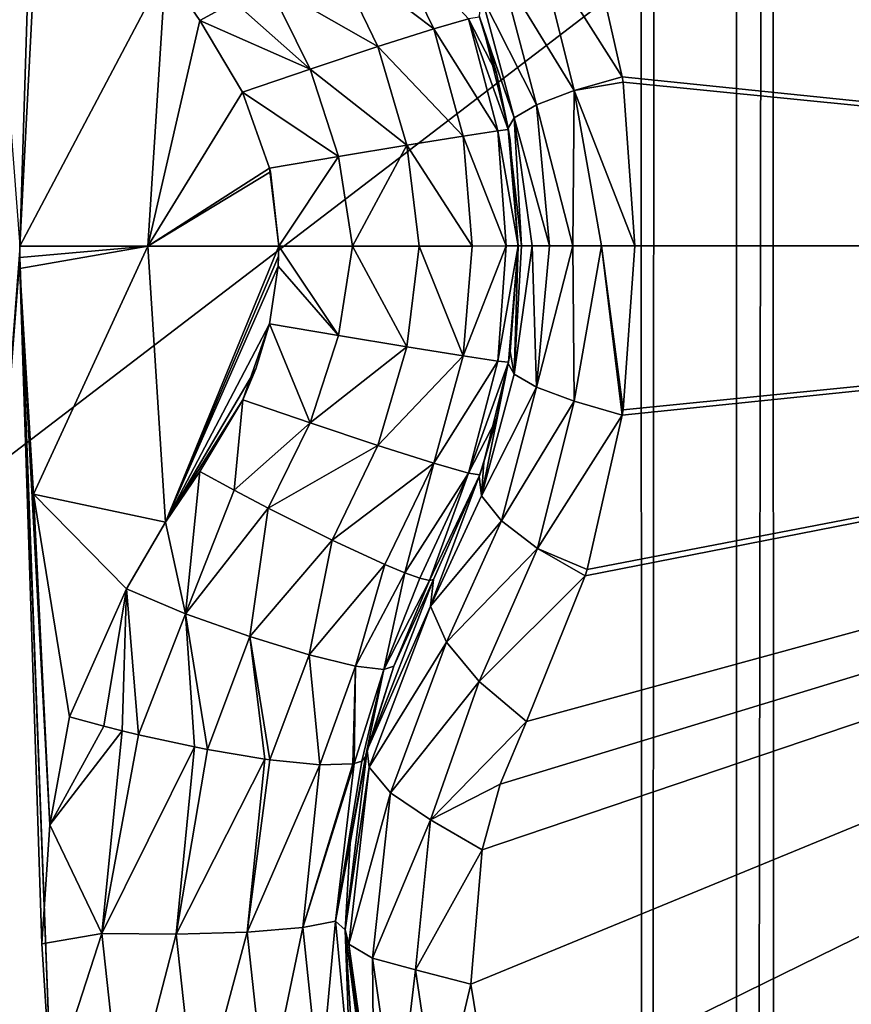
# Model space of a CAD drawing. Header units: metres. Extents: x -206 to 75, y -104 to 104.
# Tile 623 of 656: x -38.399 to -37.51, y -49.821 to -48.769. Entities that reach past the tile are written whole.
import ezdxf

# ---------------------------------------------------------------- set-up
doc = ezdxf.new("R2010")
doc.units = ezdxf.units.M
doc.layers.add('solid_01_1-CONSUMER_THERM_B_125288', color=7, linetype='CONTINUOUS')

msp = doc.modelspace()

# ---------------------------------------------------------------- linework, layer by layer
at = {"layer": 'solid_01_1-CONSUMER_THERM_B_125288'}
for points in [[(-37.64893, 67.310463), (-65.493088, -75.014526), (-65.514557, 74.985474)], [(-37.64893, 67.310463), (-37.75058, 66.766258), (-65.493088, -75.014526)], [(-37.75058, 66.766258), (-37.7505, 66.212639), (-65.493088, -75.014526)], [(-37.7505, 66.212639), (-37.731541, -66.233742), (-65.493088, -75.014526)], [(-37.7505, 66.212639), (-37.648693, 65.668465), (-37.731541, -66.233742)], [(-37.648693, 65.668465), (-37.62989, -65.689537), (-37.731541, -66.233742)], [(-37.648693, 65.668465), (-37.448631, 65.15226), (-37.62989, -65.689537)], [(-37.448631, 65.15226), (-37.429974, -65.173279), (-37.62989, -65.689537)], [(-38.864662, -46.52047, 75.400002), (-54.590946, -63.612965, 75.400002), (54.609055, -63.597332, 75.400002)], [(-37.59338, -46.610531, 75.400002), (-38.864662, -46.52047, 75.400002), (54.609055, -63.597332, 75.400002)], [(37.606621, -46.599766, 75.400002), (-37.59338, -46.610531, 75.400002), (54.609055, -63.597332, 75.400002)], [(-36.09214, -55.260315, 66.816208), (-37.593307, -47.110531, 63.5), (-36.093307, -47.110317, 63.5)], [(-37.591232, -61.610531, 69.400002), (-37.593307, -47.110531, 63.5), (-36.091232, -61.610317, 69.400002)], [(-36.091927, -56.760315, 67.426552), (-36.091232, -61.610317, 69.400002), (-37.593307, -47.110531, 63.5)], [(-37.593307, -47.110531, 69.900002), (-37.593307, -47.110531, 63.5), (-37.591232, -61.610531, 69.400002)], [(-36.091927, -56.760315, 67.426552), (-37.593307, -47.110531, 63.5), (-36.09214, -55.260315, 66.816208)], [(-37.593307, -47.110531, 69.900002), (-37.591232, -61.610531, 69.400002), (-37.593094, -48.610531, 69.900002)], [(-37.509785, -47.681301, 16.603502), (-35.996807, -49.010303, 15.440842), (-37.439537, -47.663147, 16.580477)], [(-37.640343, -47.742813, 16.639137), (-35.996807, -49.010303, 15.440842), (-37.509785, -47.681301, 16.603502)], [(-37.751423, -47.833656, 16.660564), (-35.996807, -49.010303, 15.440842), (-37.640343, -47.742813, 16.639137)], [(-37.837288, -47.948112, 16.667709), (-35.996807, -49.010303, 15.440842), (-37.751423, -47.833656, 16.660564)], [(-37.893417, -48.079723, 16.660555), (-35.996807, -49.010303, 15.440842), (-37.837288, -47.948112, 16.667709)], [(-38.398617, -49.010647, 18.393747), (-38.375267, -48.264618, 18.364573), (-38.478664, -47.964039, 18.295778)], [(-37.916481, -48.221348, 16.639118), (-35.996807, -49.010303, 15.440842), (-37.893417, -48.079723, 16.660555)], [(-37.904419, -48.365116, 16.603489), (-35.996807, -49.010303, 15.440842), (-37.916481, -48.221348, 16.639118)], [(-38.398617, -49.010647, 18.393747), (-38.385277, -48.757523, 18.393747), (-38.375267, -48.264618, 18.364573)], [(-37.885002, -48.434998, 16.580469), (-35.996807, -49.010303, 15.440842), (-37.904419, -48.365116, 16.603489)], [(-37.885002, -48.434998, 16.580469), (-37.856831, -48.501987, 16.554106), (-35.996807, -49.010303, 15.440842)], [(-37.794098, -48.657852, 16.49827), (-35.996807, -49.010303, 15.440842), (-37.856831, -48.501987, 16.554106)], [(-38.905029, -48.5322, 72.400002), (-37.593094, -48.610531, 72.400002), (-54.591232, -61.612965, 72.400002)], [(-37.593094, -48.610531, 72.400002), (-37.591232, -61.610531, 72.400002), (-54.591232, -61.612965, 72.400002)], [(-37.591232, -61.610531, 69.400002), (-37.591232, -61.610531, 72.400002), (-37.593094, -48.610531, 72.400002)], [(-37.593094, -48.610531, 69.900002), (-37.591232, -61.610531, 69.400002), (-37.593094, -48.610531, 72.400002)], [(-37.794098, -48.657852, 16.49827), (-37.792057, -48.664402, 16.496393), (-35.996807, -49.010303, 15.440842)], [(-37.955921, -48.778328, 18.338594), (-38.008511, -48.670055, 18.338903), (-38.064552, -48.695992, 18.394554)], [(-37.955921, -48.778328, 18.338594), (-37.918846, -48.767647, 18.264175), (-38.008511, -48.670055, 18.338903)], [(-37.845028, -48.686882, 16.534945), (-37.754452, -48.82962, 16.460966), (-37.792057, -48.664402, 16.496393)], [(-37.792057, -48.664402, 16.496393), (-37.754452, -48.82962, 16.460966), (-35.996807, -49.010303, 15.440842)], [(-37.845028, -48.686882, 16.534945), (-37.883766, -48.716557, 16.587442), (-37.805946, -48.844475, 16.499777)], [(-37.845028, -48.686882, 16.534945), (-37.805946, -48.844475, 16.499777), (-37.754452, -48.82962, 16.460966)], [(-38.0158, -48.797333, 18.397306), (-38.064552, -48.695992, 18.394554), (-38.132885, -48.730404, 18.42696)], [(-38.0158, -48.797333, 18.397306), (-37.955921, -48.778328, 18.338594), (-38.064552, -48.695992, 18.394554)], [(-38.242878, -48.715546, 18.426382), (-38.385277, -48.757523, 18.393747), (-38.398617, -49.010647, 18.393747)], [(-38.242878, -48.715546, 18.426382), (-38.398617, -49.010647, 18.393747), (-38.261753, -49.010628, 18.426445)], [(-38.242878, -48.715546, 18.426382), (-38.261753, -49.010628, 18.426445), (-38.206055, -48.769539, 18.432564)], [(-38.16938, -48.749649, 18.433228), (-38.242878, -48.715546, 18.426382), (-38.206055, -48.769539, 18.432564)], [(-37.883766, -48.716557, 16.587442), (-37.90498, -48.743237, 16.650019), (-37.846058, -48.859638, 16.552706)], [(-37.883766, -48.716557, 16.587442), (-37.846058, -48.859638, 16.552706), (-37.805946, -48.844475, 16.499777)], [(-38.0882, -48.8214, 18.430616), (-38.132885, -48.730404, 18.42696), (-38.16938, -48.749649, 18.433228)], [(-38.0882, -48.8214, 18.430616), (-38.0158, -48.797333, 18.397306), (-38.132885, -48.730404, 18.42696)], [(-37.90498, -48.743237, 16.650019), (-37.907413, -48.764442, 16.714634), (-37.869987, -48.873398, 16.614271)], [(-37.90498, -48.743237, 16.650019), (-37.869987, -48.873398, 16.614271), (-37.846058, -48.859638, 16.552706)], [(-38.0882, -48.8214, 18.430616), (-38.16938, -48.749649, 18.433228), (-38.206055, -48.769539, 18.432564)], [(-37.918846, -48.767647, 18.264175), (-37.889027, -48.825626, 18.188993), (-37.906967, -48.765736, 18.188154)], [(-37.90234, -48.779556, 16.708633), (-37.907413, -48.764442, 16.714634), (-37.906967, -48.765736, 18.188154)], [(-37.869987, -48.873398, 16.614271), (-37.907413, -48.764442, 16.714634), (-37.90234, -48.779556, 16.708633)], [(-37.90234, -48.779556, 16.708633), (-37.906967, -48.765736, 18.188154), (-37.889027, -48.825626, 18.188993)], [(-38.261753, -49.010628, 18.426445), (-38.160236, -48.846104, 18.437561), (-38.206055, -48.769539, 18.432564)], [(-38.0882, -48.8214, 18.430616), (-38.206055, -48.769539, 18.432564), (-38.160236, -48.846104, 18.437561)], [(-37.887615, -48.887379, 18.264095), (-37.918846, -48.767647, 18.264175), (-37.955921, -48.778328, 18.338594)], [(-37.918846, -48.767647, 18.264175), (-37.876266, -48.886051, 18.189432), (-37.889027, -48.825626, 18.188993)], [(-37.887615, -48.887379, 18.264095), (-37.876266, -48.886051, 18.189432), (-37.918846, -48.767647, 18.264175)], [(-37.924568, -48.893078, 18.337809), (-37.955921, -48.778328, 18.338594), (-38.0158, -48.797333, 18.397306)], [(-37.924568, -48.893078, 18.337809), (-37.887615, -48.887379, 18.264095), (-37.955921, -48.778328, 18.338594)], [(-37.876499, -48.884686, 16.677414), (-37.90234, -48.779556, 16.708633), (-37.889027, -48.825626, 18.188993)], [(-37.869987, -48.873398, 16.614271), (-37.90234, -48.779556, 16.708633), (-37.876499, -48.884686, 16.677414)], [(-37.984718, -48.902798, 18.396362), (-38.0158, -48.797333, 18.397306), (-38.0882, -48.8214, 18.430616)], [(-37.984718, -48.902798, 18.396362), (-37.924568, -48.893078, 18.337809), (-38.0158, -48.797333, 18.397306)], [(-38.05793, -48.91489, 18.430536), (-38.0882, -48.8214, 18.430616), (-38.160236, -48.846104, 18.437561)], [(-38.05793, -48.91489, 18.430536), (-37.984718, -48.902798, 18.396362), (-38.0882, -48.8214, 18.430616)], [(-37.876499, -48.884686, 16.677414), (-37.889027, -48.825626, 18.188993), (-37.876266, -48.886051, 18.189432)], [(-37.805946, -48.844475, 16.499777), (-37.753582, -48.83543, 16.460129), (-37.754452, -48.82962, 16.460966)], [(-37.754452, -48.82962, 16.460966), (-37.753582, -48.83543, 16.460129), (-35.996807, -49.010303, 15.440842)], [(-37.805946, -48.844475, 16.499777), (-37.740841, -49.010551, 16.44776), (-37.753582, -48.83543, 16.460129)], [(-37.753582, -48.83543, 16.460129), (-37.740841, -49.010551, 16.44776), (-35.996807, -49.010303, 15.440842)], [(-38.261753, -49.010628, 18.426445), (-38.131462, -48.927223, 18.439278), (-38.160236, -48.846104, 18.437561)], [(-38.05793, -48.91489, 18.430536), (-38.160236, -48.846104, 18.437561), (-38.131462, -48.927223, 18.439278)], [(-37.805946, -48.844475, 16.499777), (-37.846058, -48.859638, 16.552706), (-37.807358, -49.010563, 16.503578)], [(-37.805946, -48.844475, 16.499777), (-37.807358, -49.010563, 16.503578), (-37.776539, -49.010555, 16.472759)], [(-37.805946, -48.844475, 16.499777), (-37.776539, -49.010555, 16.472759), (-37.740841, -49.010551, 16.44776)], [(-37.846058, -48.859638, 16.552706), (-37.869987, -48.873398, 16.614271), (-37.832348, -49.010567, 16.539267)], [(-37.846058, -48.859638, 16.552706), (-37.832348, -49.010567, 16.539267), (-37.807358, -49.010563, 16.503578)], [(-37.869987, -48.873398, 16.614271), (-37.876499, -48.884686, 16.677414), (-37.862041, -49.010571, 16.620846)], [(-37.869987, -48.873398, 16.614271), (-37.862041, -49.010571, 16.620846), (-37.850758, -49.010567, 16.578745)], [(-37.869987, -48.873398, 16.614271), (-37.850758, -49.010567, 16.578745), (-37.832348, -49.010567, 16.539267)], [(-37.924568, -48.893078, 18.337809), (-37.878456, -49.010571, 18.268078), (-37.887615, -48.887379, 18.264095)], [(-37.887615, -48.887379, 18.264095), (-37.865841, -49.010571, 18.189676), (-37.876266, -48.886051, 18.189432)], [(-37.887615, -48.887379, 18.264095), (-37.878456, -49.010571, 18.268078), (-37.865841, -49.010571, 18.189676)], [(-37.876499, -48.884686, 16.677414), (-37.865841, -49.010571, 16.664267), (-37.862041, -49.010571, 16.620846)], [(-37.874374, -48.897854, 16.674803), (-37.865841, -49.010571, 16.664267), (-37.876499, -48.884686, 16.677414)], [(-37.874374, -48.897854, 16.674803), (-37.876499, -48.884686, 16.677414), (-37.876266, -48.886051, 18.189432)], [(-37.874374, -48.897854, 16.674803), (-37.876266, -48.886051, 18.189432), (-37.865841, -49.010571, 18.189676)], [(-38.05793, -48.91489, 18.430536), (-38.042957, -49.010593, 18.428818), (-37.984718, -48.902798, 18.396362)], [(-37.984718, -48.902798, 18.396362), (-38.042957, -49.010593, 18.428818), (-37.971714, -49.010586, 18.393951)], [(-37.984718, -48.902798, 18.396362), (-37.914959, -49.010578, 18.338493), (-37.924568, -48.893078, 18.337809)], [(-37.984718, -48.902798, 18.396362), (-37.971714, -49.010586, 18.393951), (-37.914959, -49.010578, 18.338493)], [(-37.924568, -48.893078, 18.337809), (-37.914959, -49.010578, 18.338493), (-37.878456, -49.010571, 18.268078)], [(-37.874374, -48.897854, 16.674803), (-37.865841, -49.010571, 18.189676), (-37.865841, -49.010571, 16.664267)], [(-38.05793, -48.91489, 18.430536), (-38.131462, -48.927223, 18.439278), (-38.121658, -49.010605, 18.43961)], [(-38.05793, -48.91489, 18.430536), (-38.121658, -49.010605, 18.43961), (-38.042957, -49.010593, 18.428818)], [(-38.261753, -49.010628, 18.426445), (-38.130531, -48.931286, 18.439316), (-38.131462, -48.927223, 18.439278)], [(-38.261753, -49.010628, 18.426445), (-38.121658, -49.010605, 18.43961), (-38.130531, -48.931286, 18.439316)], [(-38.121658, -49.010605, 18.43961), (-38.131462, -48.927223, 18.439278), (-38.130531, -48.931286, 18.439316)], [(-38.478367, -50.057278, 18.295778), (-38.398586, -49.022797, 18.393747), (-38.398617, -49.010647, 18.393747)], [(-38.398586, -49.022797, 18.393747), (-38.261753, -49.010628, 18.426445), (-38.398617, -49.010647, 18.393747)], [(-38.398586, -49.022797, 18.393747), (-38.398491, -49.034782, 18.393747), (-38.261753, -49.010628, 18.426445)], [(-38.398491, -49.034782, 18.393747), (-38.383858, -49.276001, 18.393753), (-38.261753, -49.010628, 18.426445)], [(-38.383858, -49.276001, 18.393753), (-38.242794, -49.305706, 18.426382), (-38.261753, -49.010628, 18.426445)], [(-38.261753, -49.010628, 18.426445), (-38.242794, -49.305706, 18.426382), (-38.121658, -49.010605, 18.43961)], [(-38.242794, -49.305706, 18.426382), (-38.121819, -49.021294, 18.439604), (-38.121658, -49.010605, 18.43961)], [(-38.122288, -49.031967, 18.439592), (-38.121658, -49.010605, 18.43961), (-38.121819, -49.021294, 18.439604)], [(-38.05788, -49.106209, 18.430534), (-38.121658, -49.010605, 18.43961), (-38.122288, -49.031967, 18.439592)], [(-38.05788, -49.106209, 18.430534), (-38.042957, -49.010593, 18.428818), (-38.121658, -49.010605, 18.43961)], [(-38.05788, -49.106209, 18.430534), (-37.984665, -49.118271, 18.39636), (-38.042957, -49.010593, 18.428818)], [(-37.984665, -49.118271, 18.39636), (-37.971714, -49.010586, 18.393951), (-38.042957, -49.010593, 18.428818)], [(-37.984665, -49.118271, 18.39636), (-37.924511, -49.12796, 18.337807), (-37.971714, -49.010586, 18.393951)], [(-37.924511, -49.12796, 18.337807), (-37.914959, -49.010578, 18.338493), (-37.971714, -49.010586, 18.393951)], [(-37.924511, -49.12796, 18.337807), (-37.878456, -49.010571, 18.268078), (-37.914959, -49.010578, 18.338493)], [(-37.924511, -49.12796, 18.337807), (-37.887562, -49.133644, 18.264095), (-37.878456, -49.010571, 18.268078)], [(-35.996807, -49.010303, 15.440842), (-37.916252, -49.799904, 16.639137), (-37.89312, -49.941521, 16.660566)], [(-35.996807, -49.010303, 15.440842), (-37.904243, -49.656078, 16.603502), (-37.916252, -49.799904, 16.639137)], [(-35.996807, -49.010303, 15.440842), (-37.884842, -49.586163, 16.580475), (-37.904243, -49.656078, 16.603502)], [(-35.996807, -49.010303, 15.440842), (-37.89312, -49.941521, 16.660566), (-37.836929, -50.073112, 16.667709)], [(-37.887562, -49.133644, 18.264095), (-37.876213, -49.134968, 18.189432), (-37.865841, -49.010571, 18.189676)], [(-37.887562, -49.133644, 18.264095), (-37.865841, -49.010571, 18.189676), (-37.878456, -49.010571, 18.268078)], [(-35.996807, -49.010303, 15.440842), (-37.856686, -49.519146, 16.554106), (-37.884842, -49.586163, 16.580475)], [(-37.876213, -49.134968, 18.189432), (-37.87434, -49.123257, 16.674795), (-37.865841, -49.010571, 16.664267)], [(-37.865841, -49.010571, 18.189676), (-37.876213, -49.134968, 18.189432), (-37.865841, -49.010571, 16.664267)], [(-37.865841, -49.010571, 16.664267), (-37.87434, -49.123257, 16.674795), (-37.869926, -49.147617, 16.61425)], [(-37.850758, -49.010567, 16.578745), (-37.869926, -49.147617, 16.61425), (-37.845989, -49.161358, 16.552685)], [(-37.850758, -49.010567, 16.578745), (-37.862041, -49.010571, 16.620846), (-37.869926, -49.147617, 16.61425)], [(-37.862041, -49.010571, 16.620846), (-37.865841, -49.010571, 16.664267), (-37.869926, -49.147617, 16.61425)], [(-35.996807, -49.010303, 15.440842), (-37.793945, -49.363106, 16.498224), (-37.856686, -49.519146, 16.554106)], [(-37.832348, -49.010567, 16.539267), (-37.850758, -49.010567, 16.578745), (-37.845989, -49.161358, 16.552685)], [(-37.807358, -49.010563, 16.503578), (-37.845989, -49.161358, 16.552685), (-37.805878, -49.176495, 16.499756)], [(-37.807358, -49.010563, 16.503578), (-37.832348, -49.010567, 16.539267), (-37.845989, -49.161358, 16.552685)], [(-35.996807, -49.010303, 15.440842), (-37.836929, -50.073112, 16.667709), (-37.751015, -50.187527, 16.660555)], [(-37.776539, -49.010555, 16.472759), (-37.807358, -49.010563, 16.503578), (-37.805878, -49.176495, 16.499756)], [(-37.776539, -49.010555, 16.472759), (-37.805878, -49.176495, 16.499756), (-37.754375, -49.191322, 16.460941)], [(-35.996807, -49.010303, 15.440842), (-37.79187, -49.356434, 16.496313), (-37.793945, -49.363106, 16.498224)], [(-35.996807, -49.010303, 15.440842), (-37.754375, -49.191322, 16.460941), (-37.79187, -49.356434, 16.496313)], [(-37.776539, -49.010555, 16.472759), (-37.753536, -49.185688, 16.460131), (-37.740841, -49.010551, 16.44776)], [(-37.776539, -49.010555, 16.472759), (-37.754375, -49.191322, 16.460941), (-37.753536, -49.185688, 16.460131)], [(-35.996807, -49.010303, 15.440842), (-37.753536, -49.185688, 16.460131), (-37.754375, -49.191322, 16.460941)], [(-35.996807, -49.010303, 15.440842), (-37.740841, -49.010551, 16.44776), (-37.753536, -49.185688, 16.460131)], [(-35.996807, -49.010303, 15.440842), (-37.751015, -50.187527, 16.660555), (-37.639896, -50.278313, 16.639118)], [(-35.996807, -49.010303, 15.440842), (-37.639896, -50.278313, 16.639118), (-37.509357, -50.339752, 16.603487)], [(-38.478367, -50.057278, 18.295778), (-38.364861, -49.912941, 18.350792), (-38.398586, -49.022797, 18.393747)], [(-38.364861, -49.912941, 18.350792), (-38.398491, -49.034782, 18.393747), (-38.398586, -49.022797, 18.393747)], [(-38.242794, -49.305706, 18.426382), (-38.122288, -49.031967, 18.439592), (-38.121819, -49.021294, 18.439604)], [(-38.366447, -49.629505, 18.378668), (-38.383858, -49.276001, 18.393753), (-38.398491, -49.034782, 18.393747)], [(-38.375053, -49.756805, 18.364557), (-38.398491, -49.034782, 18.393747), (-38.364861, -49.912941, 18.350792)], [(-38.366447, -49.629505, 18.378668), (-38.398491, -49.034782, 18.393747), (-38.375053, -49.756805, 18.364557)], [(-38.242794, -49.305706, 18.426382), (-38.131382, -49.093697, 18.43928), (-38.122288, -49.031967, 18.439592)], [(-38.05788, -49.106209, 18.430534), (-38.122288, -49.031967, 18.439592), (-38.131382, -49.093697, 18.43928)], [(-38.242794, -49.305706, 18.426382), (-38.146111, -49.142021, 18.43854), (-38.131382, -49.093697, 18.43928)], [(-38.160118, -49.174992, 18.437567), (-38.131382, -49.093697, 18.43928), (-38.146111, -49.142021, 18.43854)], [(-38.088108, -49.199715, 18.430618), (-38.131382, -49.093697, 18.43928), (-38.160118, -49.174992, 18.437567)], [(-38.088108, -49.199715, 18.430618), (-38.05788, -49.106209, 18.430534), (-38.131382, -49.093697, 18.43928)], [(-38.088108, -49.199715, 18.430618), (-37.984665, -49.118271, 18.39636), (-38.05788, -49.106209, 18.430534)], [(-38.088108, -49.199715, 18.430618), (-38.015697, -49.223743, 18.397308), (-37.984665, -49.118271, 18.39636)], [(-38.015697, -49.223743, 18.397308), (-37.924511, -49.12796, 18.337807), (-37.984665, -49.118271, 18.39636)], [(-37.87434, -49.123257, 16.674795), (-37.876442, -49.136337, 16.677389), (-37.869926, -49.147617, 16.61425)], [(-37.876213, -49.134968, 18.189432), (-37.876442, -49.136337, 16.677389), (-37.87434, -49.123257, 16.674795)], [(-38.015697, -49.223743, 18.397308), (-37.955811, -49.242725, 18.338594), (-37.924511, -49.12796, 18.337807)], [(-37.955811, -49.242725, 18.338594), (-37.887562, -49.133644, 18.264095), (-37.924511, -49.12796, 18.337807)], [(-37.955811, -49.242725, 18.338594), (-37.918736, -49.253387, 18.264177), (-37.887562, -49.133644, 18.264095)], [(-37.918736, -49.253387, 18.264177), (-37.876213, -49.134968, 18.189432), (-37.887562, -49.133644, 18.264095)], [(-37.918736, -49.253387, 18.264177), (-37.888969, -49.195496, 18.188993), (-37.876213, -49.134968, 18.189432)], [(-37.876213, -49.134968, 18.189432), (-37.888969, -49.195496, 18.188993), (-37.876442, -49.136337, 16.677389)], [(-38.242794, -49.305706, 18.426382), (-38.160118, -49.174992, 18.437567), (-38.146111, -49.142021, 18.43854)], [(-37.876442, -49.136337, 16.677389), (-37.902264, -49.241558, 16.70862), (-37.904861, -49.277794, 16.649973)], [(-37.869926, -49.147617, 16.61425), (-37.876442, -49.136337, 16.677389), (-37.904861, -49.277794, 16.649973)], [(-37.888969, -49.195496, 18.188993), (-37.902264, -49.241558, 16.70862), (-37.876442, -49.136337, 16.677389)], [(-37.845989, -49.161358, 16.552685), (-37.869926, -49.147617, 16.61425), (-37.904861, -49.277794, 16.649973)], [(-37.845989, -49.161358, 16.552685), (-37.904861, -49.277794, 16.649973), (-37.883633, -49.304455, 16.587399)], [(-37.805878, -49.176495, 16.499756), (-37.845989, -49.161358, 16.552685), (-37.883633, -49.304455, 16.587399)], [(-38.242794, -49.305706, 18.426382), (-38.205986, -49.251698, 18.432564), (-38.160118, -49.174992, 18.437567)], [(-38.169308, -49.271576, 18.433228), (-38.160118, -49.174992, 18.437567), (-38.205986, -49.251698, 18.432564)], [(-38.169308, -49.271576, 18.433228), (-38.088108, -49.199715, 18.430618), (-38.160118, -49.174992, 18.437567)], [(-37.805878, -49.176495, 16.499756), (-37.883633, -49.304455, 16.587399), (-37.844887, -49.334103, 16.534901)], [(-37.805878, -49.176495, 16.499756), (-37.844887, -49.334103, 16.534901), (-37.754375, -49.191322, 16.460941)], [(-37.918736, -49.253387, 18.264177), (-37.906857, -49.255295, 18.188156), (-37.888969, -49.195496, 18.188993)], [(-37.888969, -49.195496, 18.188993), (-37.906857, -49.255295, 18.188156), (-37.902264, -49.241558, 16.70862)], [(-37.844887, -49.334103, 16.534901), (-37.79187, -49.356434, 16.496313), (-37.754375, -49.191322, 16.460941)], [(-38.169308, -49.271576, 18.433228), (-38.132813, -49.29081, 18.42696), (-38.088108, -49.199715, 18.430618)], [(-38.132813, -49.29081, 18.42696), (-38.015697, -49.223743, 18.397308), (-38.088108, -49.199715, 18.430618)], [(-38.132813, -49.29081, 18.42696), (-38.064468, -49.325203, 18.394554), (-38.015697, -49.223743, 18.397308)], [(-38.064468, -49.325203, 18.394554), (-37.955811, -49.242725, 18.338594), (-38.015697, -49.223743, 18.397308)], [(-38.064468, -49.325203, 18.394554), (-38.008419, -49.351124, 18.338903), (-37.955811, -49.242725, 18.338594)], [(-38.008419, -49.351124, 18.338903), (-37.987038, -49.359959, 18.30422), (-37.955811, -49.242725, 18.338594)], [(-37.987038, -49.359959, 18.30422), (-37.918736, -49.253387, 18.264177), (-37.955811, -49.242725, 18.338594)], [(-37.902264, -49.241558, 16.70862), (-37.907303, -49.256596, 16.714586), (-37.904861, -49.277794, 16.649973)], [(-37.906857, -49.255295, 18.188156), (-37.907303, -49.256596, 16.714586), (-37.902264, -49.241558, 16.70862)], [(-38.221264, -49.403778, 18.419601), (-38.205986, -49.251698, 18.432564), (-38.242794, -49.305706, 18.426382)], [(-38.221264, -49.403778, 18.419601), (-38.169308, -49.271576, 18.433228), (-38.205986, -49.251698, 18.432564)], [(-37.987038, -49.359959, 18.30422), (-37.970913, -49.365685, 18.266211), (-37.918736, -49.253387, 18.264177)], [(-37.970913, -49.365685, 18.266211), (-37.96048, -49.368156, 18.225876), (-37.918736, -49.253387, 18.264177)], [(-37.96048, -49.368156, 18.225876), (-37.906857, -49.255295, 18.188156), (-37.918736, -49.253387, 18.264177)], [(-37.96048, -49.368156, 18.225876), (-37.956047, -49.36729, 18.184393), (-37.906857, -49.255295, 18.188156)], [(-37.907303, -49.256596, 16.714586), (-37.956047, -49.36729, 16.770613), (-37.959393, -49.395866, 16.70359)], [(-37.904861, -49.277794, 16.649973), (-37.907303, -49.256596, 16.714586), (-37.959393, -49.395866, 16.70359)], [(-37.906857, -49.255295, 18.188156), (-37.956047, -49.36729, 18.184393), (-37.907303, -49.256596, 16.714586)], [(-37.907303, -49.256596, 16.714586), (-37.956047, -49.36729, 18.184393), (-37.956047, -49.36729, 16.770613)], [(-38.221264, -49.403778, 18.419601), (-38.132813, -49.29081, 18.42696), (-38.169308, -49.271576, 18.433228)], [(-38.383858, -49.276001, 18.393753), (-38.284588, -49.377293, 18.416395), (-38.242794, -49.305706, 18.426382)], [(-38.383858, -49.276001, 18.393753), (-38.345192, -49.514061, 18.393747), (-38.284588, -49.377293, 18.416395)], [(-38.366447, -49.629505, 18.378668), (-38.345192, -49.514061, 18.393747), (-38.383858, -49.276001, 18.393753)], [(-37.883633, -49.304455, 16.587399), (-37.904861, -49.277794, 16.649973), (-37.959393, -49.395866, 16.70359)], [(-38.221264, -49.403778, 18.419601), (-38.152729, -49.427975, 18.402063), (-38.132813, -49.29081, 18.42696)], [(-38.152729, -49.427975, 18.402063), (-38.064468, -49.325203, 18.394554), (-38.132813, -49.29081, 18.42696)], [(-38.221264, -49.403778, 18.419601), (-38.242794, -49.305706, 18.426382), (-38.284588, -49.377293, 18.416395)], [(-37.883633, -49.304455, 16.587399), (-37.959393, -49.395866, 16.70359), (-37.942482, -49.434078, 16.639467)], [(-37.844887, -49.334103, 16.534901), (-37.883633, -49.304455, 16.587399), (-37.942482, -49.434078, 16.639467)], [(-38.152729, -49.427975, 18.402063), (-38.08902, -49.447639, 18.36202), (-38.064468, -49.325203, 18.394554)], [(-38.08902, -49.447639, 18.36202), (-38.008419, -49.351124, 18.338903), (-38.064468, -49.325203, 18.394554)], [(-37.844887, -49.334103, 16.534901), (-37.942482, -49.434078, 16.639467), (-37.907234, -49.476177, 16.588627)], [(-37.844887, -49.334103, 16.534901), (-37.907234, -49.476177, 16.588627), (-37.793945, -49.363106, 16.498224)], [(-37.844887, -49.334103, 16.534901), (-37.793945, -49.363106, 16.498224), (-37.79187, -49.356434, 16.496313)], [(-38.08902, -49.447639, 18.36202), (-38.039478, -49.459743, 18.304129), (-38.008419, -49.351124, 18.338903)], [(-38.039478, -49.459743, 18.304129), (-37.987038, -49.359959, 18.30422), (-38.008419, -49.351124, 18.338903)], [(-38.039478, -49.459743, 18.304129), (-38.009407, -49.463348, 18.237627), (-37.987038, -49.359959, 18.30422)], [(-38.009407, -49.463348, 18.237627), (-37.970913, -49.365685, 18.266211), (-37.987038, -49.359959, 18.30422)], [(-38.009407, -49.463348, 18.237627), (-37.96048, -49.368156, 18.225876), (-37.970913, -49.365685, 18.266211)], [(-37.907234, -49.476177, 16.588627), (-37.856686, -49.519146, 16.554106), (-37.793945, -49.363106, 16.498224)], [(-38.308815, -49.523888, 18.401201), (-38.284588, -49.377293, 18.416395), (-38.345192, -49.514061, 18.393747)], [(-38.289013, -49.528893, 18.402807), (-38.284588, -49.377293, 18.416395), (-38.308815, -49.523888, 18.401201)], [(-38.27153, -49.533115, 18.402847), (-38.284588, -49.377293, 18.416395), (-38.289013, -49.528893, 18.402807)], [(-38.221264, -49.403778, 18.419601), (-38.284588, -49.377293, 18.416395), (-38.27153, -49.533115, 18.402847)], [(-37.998528, -49.459698, 18.172096), (-38.026966, -49.549599, 16.818287), (-37.956047, -49.36729, 16.770613)], [(-37.959393, -49.395866, 16.70359), (-37.956047, -49.36729, 16.770613), (-38.026966, -49.549599, 16.818287)], [(-38.009407, -49.463348, 18.237627), (-37.998528, -49.459698, 18.172096), (-37.96048, -49.368156, 18.225876)], [(-37.956047, -49.36729, 18.184393), (-37.998528, -49.459698, 18.172096), (-37.956047, -49.36729, 16.770613)], [(-37.96048, -49.368156, 18.225876), (-37.998528, -49.459698, 18.172096), (-37.956047, -49.36729, 18.184393)], [(-38.024879, -49.567886, 16.764399), (-37.959393, -49.395866, 16.70359), (-38.026966, -49.549599, 16.818287)], [(-37.942482, -49.434078, 16.639467), (-37.959393, -49.395866, 16.70359), (-38.024879, -49.567886, 16.764399)], [(-38.221264, -49.403778, 18.419601), (-38.27153, -49.533115, 18.402847), (-38.211636, -49.546211, 18.393158)], [(-38.221264, -49.403778, 18.419601), (-38.211636, -49.546211, 18.393158), (-38.19799, -49.548885, 18.388721)], [(-38.221264, -49.403778, 18.419601), (-38.19799, -49.548885, 18.388721), (-38.152729, -49.427975, 18.402063)], [(-38.152729, -49.427975, 18.402063), (-38.19799, -49.548885, 18.388721), (-38.136665, -49.559181, 18.356611)], [(-38.152729, -49.427975, 18.402063), (-38.136665, -49.559181, 18.356611), (-38.131351, -49.559914, 18.352713)], [(-38.152729, -49.427975, 18.402063), (-38.131351, -49.559914, 18.352713), (-38.08902, -49.447639, 18.36202)], [(-38.002354, -49.595329, 16.696571), (-37.942482, -49.434078, 16.639467), (-38.024879, -49.567886, 16.764399)], [(-37.907234, -49.476177, 16.588627), (-37.942482, -49.434078, 16.639467), (-38.002354, -49.595329, 16.696571)], [(-38.08902, -49.447639, 18.36202), (-38.131351, -49.559914, 18.352713), (-38.077877, -49.565174, 18.298185)], [(-38.08902, -49.447639, 18.36202), (-38.077877, -49.565174, 18.298185), (-38.039478, -49.459743, 18.304129)], [(-38.039478, -49.459743, 18.304129), (-38.077877, -49.565174, 18.298185), (-38.042595, -49.564163, 18.230297)], [(-38.039478, -49.459743, 18.304129), (-38.042595, -49.564163, 18.230297), (-38.041084, -49.563892, 18.225761)], [(-38.039478, -49.459743, 18.304129), (-38.041084, -49.563892, 18.225761), (-38.009407, -49.463348, 18.237627)], [(-37.998528, -49.459698, 18.172096), (-38.028786, -49.556973, 18.155281), (-38.026966, -49.549599, 16.818287)], [(-38.009407, -49.463348, 18.237627), (-38.028786, -49.556973, 18.155281), (-37.998528, -49.459698, 18.172096)], [(-38.009407, -49.463348, 18.237627), (-38.041084, -49.563892, 18.225761), (-38.032864, -49.56131, 18.193222)], [(-38.009407, -49.463348, 18.237627), (-38.032864, -49.56131, 18.193222), (-38.028786, -49.556973, 18.155281)], [(-38.002354, -49.595329, 16.696571), (-37.959408, -49.624229, 16.640163), (-37.907234, -49.476177, 16.588627)], [(-37.907234, -49.476177, 16.588627), (-37.959408, -49.624229, 16.640163), (-37.856686, -49.519146, 16.554106)], [(-38.366447, -49.629505, 18.378668), (-38.308815, -49.523888, 18.401201), (-38.345192, -49.514061, 18.393747)], [(-38.366447, -49.629505, 18.378668), (-38.289013, -49.528893, 18.402807), (-38.308815, -49.523888, 18.401201)], [(-37.959408, -49.624229, 16.640163), (-37.884842, -49.586163, 16.580475), (-37.856686, -49.519146, 16.554106)], [(-38.366447, -49.629505, 18.378668), (-38.310856, -49.745865, 18.376822), (-38.289013, -49.528893, 18.402807)], [(-38.27153, -49.533115, 18.402847), (-38.289013, -49.528893, 18.402807), (-38.310856, -49.745865, 18.376822)], [(-38.27153, -49.533115, 18.402847), (-38.310856, -49.745865, 18.376822), (-38.211636, -49.546211, 18.393158)], [(-38.211636, -49.546211, 18.393158), (-38.310856, -49.745865, 18.376822), (-38.231476, -49.746498, 18.367184)], [(-38.211636, -49.546211, 18.393158), (-38.231476, -49.746498, 18.367184), (-38.19799, -49.548885, 18.388721)], [(-38.231476, -49.746498, 18.367184), (-38.136665, -49.559181, 18.356611), (-38.19799, -49.548885, 18.388721)], [(-38.026966, -49.549599, 16.818287), (-38.045284, -49.649002, 18.139544), (-38.050766, -49.741844, 18.126163)], [(-38.050766, -49.741844, 16.853397), (-38.026966, -49.549599, 16.818287), (-38.050766, -49.741844, 18.126163)], [(-38.024879, -49.567886, 16.764399), (-38.026966, -49.549599, 16.818287), (-38.050766, -49.741844, 16.853397)], [(-38.026966, -49.549599, 16.818287), (-38.028786, -49.556973, 18.155281), (-38.045284, -49.649002, 18.139544)], [(-38.231476, -49.746498, 18.367184), (-38.155369, -49.744278, 18.33046), (-38.136665, -49.559181, 18.356611)], [(-38.131351, -49.559914, 18.352713), (-38.136665, -49.559181, 18.356611), (-38.155369, -49.744278, 18.33046)], [(-38.131351, -49.559914, 18.352713), (-38.155369, -49.744278, 18.33046), (-38.077877, -49.565174, 18.298185)], [(-38.155369, -49.744278, 18.33046), (-38.095867, -49.739342, 18.270632), (-38.077877, -49.565174, 18.298185)], [(-38.095867, -49.739342, 18.270632), (-38.06105, -49.732689, 18.198982), (-38.041084, -49.563892, 18.225761)], [(-38.095867, -49.739342, 18.270632), (-38.041084, -49.563892, 18.225761), (-38.042595, -49.564163, 18.230297)], [(-38.077877, -49.565174, 18.298185), (-38.095867, -49.739342, 18.270632), (-38.042595, -49.564163, 18.230297)], [(-38.06105, -49.732689, 18.198982), (-38.045284, -49.649002, 18.139544), (-38.028786, -49.556973, 18.155281)], [(-38.032864, -49.56131, 18.193222), (-38.06105, -49.732689, 18.198982), (-38.028786, -49.556973, 18.155281)], [(-38.032864, -49.56131, 18.193222), (-38.041084, -49.563892, 18.225761), (-38.06105, -49.732689, 18.198982)], [(-38.046638, -49.757145, 16.81061), (-38.024879, -49.567886, 16.764399), (-38.050766, -49.741844, 16.853397)], [(-38.002354, -49.595329, 16.696571), (-38.024879, -49.567886, 16.764399), (-38.046638, -49.757145, 16.81061)], [(-37.959408, -49.624229, 16.640163), (-37.904243, -49.656078, 16.603502), (-37.884842, -49.586163, 16.580475)], [(-38.021473, -49.772079, 16.739864), (-38.002354, -49.595329, 16.696571), (-38.046638, -49.757145, 16.81061)], [(-38.021473, -49.772079, 16.739864), (-37.959408, -49.624229, 16.640163), (-38.002354, -49.595329, 16.696571)], [(-38.366447, -49.629505, 18.378668), (-38.375053, -49.756805, 18.364557), (-38.310856, -49.745865, 18.376822)], [(-38.021473, -49.772079, 16.739864), (-37.975605, -49.784557, 16.679848), (-37.959408, -49.624229, 16.640163)], [(-37.959408, -49.624229, 16.640163), (-37.975605, -49.784557, 16.679848), (-37.904243, -49.656078, 16.603502)], [(-38.06105, -49.732689, 18.198982), (-38.050766, -49.741844, 18.126163), (-38.045284, -49.649002, 18.139544)], [(-37.975605, -49.784557, 16.679848), (-37.916252, -49.799904, 16.639137), (-37.904243, -49.656078, 16.603502)], [(-38.095867, -49.739342, 18.270632), (-38.077888, -49.913448, 18.252222), (-38.06105, -49.732689, 18.198982)], [(-38.077888, -49.913448, 18.252222), (-38.044781, -49.902164, 18.180342), (-38.06105, -49.732689, 18.198982)], [(-38.06105, -49.732689, 18.198982), (-38.044781, -49.902164, 18.180342), (-38.050766, -49.741844, 18.126163)], [(-38.231476, -49.746498, 18.367184), (-38.209492, -49.946003, 18.349083), (-38.155369, -49.744278, 18.33046)], [(-38.209492, -49.946003, 18.349083), (-38.13538, -49.928825, 18.312241), (-38.155369, -49.744278, 18.33046)], [(-38.155369, -49.744278, 18.33046), (-38.13538, -49.928825, 18.312241), (-38.095867, -49.739342, 18.270632)], [(-38.13538, -49.928825, 18.312241), (-38.077888, -49.913448, 18.252222), (-38.095867, -49.739342, 18.270632)], [(-38.044781, -49.902164, 18.180342), (-38.044235, -49.842926, 18.114407), (-38.050766, -49.741844, 18.126163)], [(-38.050766, -49.741844, 16.853397), (-38.050766, -49.741844, 18.126163), (-38.044235, -49.842926, 18.114407)], [(-38.024906, -49.941879, 16.876156), (-38.050766, -49.741844, 16.853397), (-38.044235, -49.842926, 18.114407)], [(-38.046638, -49.757145, 16.81061), (-38.050766, -49.741844, 16.853397), (-38.024906, -49.941879, 16.876156)], [(-38.375053, -49.756805, 18.364557), (-38.364861, -49.912941, 18.350792), (-38.310856, -49.745865, 18.376822)], [(-38.364861, -49.912941, 18.350792), (-38.287216, -49.962128, 18.358753), (-38.310856, -49.745865, 18.376822)], [(-38.231476, -49.746498, 18.367184), (-38.310856, -49.745865, 18.376822), (-38.287216, -49.962128, 18.358753)], [(-38.231476, -49.746498, 18.367184), (-38.287216, -49.962128, 18.358753), (-38.209492, -49.946003, 18.349083)], [(-38.019566, -49.951004, 16.839653), (-38.046638, -49.757145, 16.81061), (-38.024906, -49.941879, 16.876156)], [(-38.021473, -49.772079, 16.739864), (-38.046638, -49.757145, 16.81061), (-38.019566, -49.951004, 16.839653)], [(-37.995445, -49.952652, 16.767014), (-37.975605, -49.784557, 16.679848), (-38.021473, -49.772079, 16.739864)], [(-37.995445, -49.952652, 16.767014), (-38.021473, -49.772079, 16.739864), (-38.019566, -49.951004, 16.839653)], [(-37.995445, -49.952652, 16.767014), (-37.951313, -49.947716, 16.704649), (-37.975605, -49.784557, 16.679848)], [(-37.975605, -49.784557, 16.679848), (-37.951313, -49.947716, 16.704649), (-37.916252, -49.799904, 16.639137)], [(-37.951313, -49.947716, 16.704649), (-37.89312, -49.941521, 16.660566), (-37.916252, -49.799904, 16.639137)]]:
    msp.add_3dface(points, dxfattribs=at)

doc.saveas('drawing.dxf')
